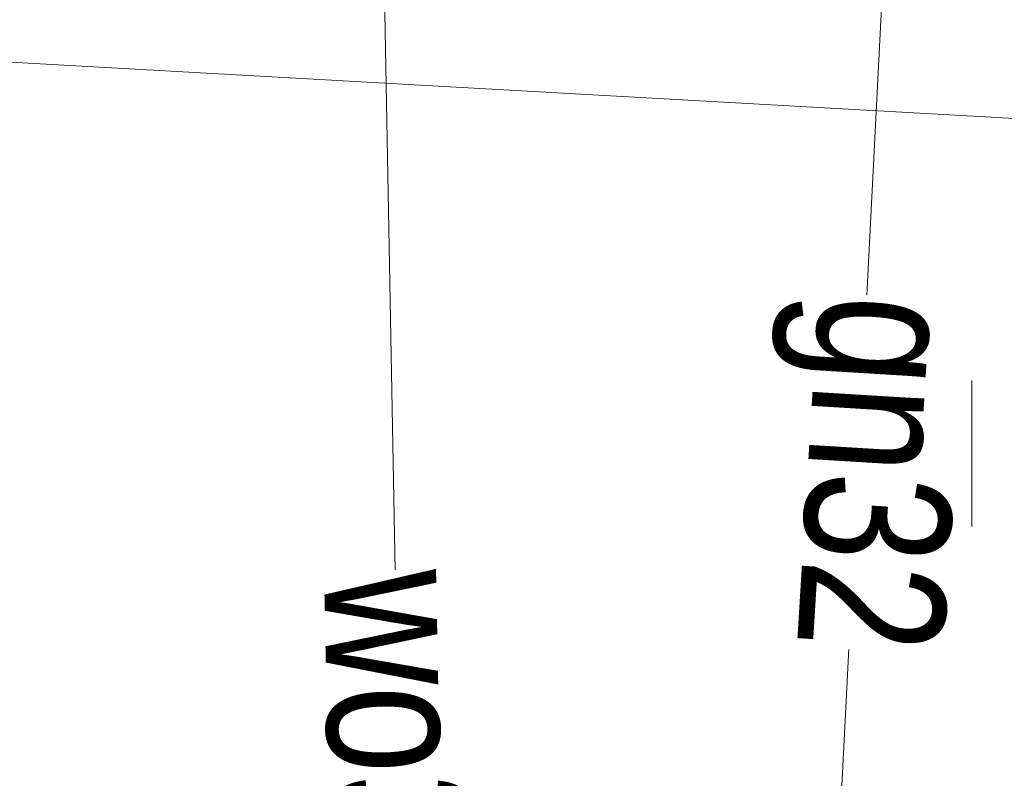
# Model space of a CAD drawing. Header units: metres. Extents: x 5504996 to 5514259, y 5943254 to 5951281.
# Tile 340 of 656: x 5509699.66 to 5509704.72, y 5948016.42 to 5948020.32. Entities that reach past the tile are written whole.
import ezdxf

# ---------------------------------------------------------------- set-up
doc = ezdxf.new("R2010")
doc.units = ezdxf.units.M
doc.layers.get('0').update_dxf_attribs({"linetype": 'CONTINUOUS', "lineweight": 18, "true_color": 0x000000})
for name, color, linetype, lineweight, true_color in [('GES_PrzewodElektroenergetyczny', 1, 'CONTINUOUS', 18, 0xff0000), ('GES_PrzewodGazowy', 7, 'CONTINUOUS', 18, 0xbfbf00), ('GES_PrzewodWodociagowy', 5, 'CONTINUOUS', 18, 0x0000ff), ('KR_ObiektKarto', 7, 'CONTINUOUS', 18, 0x000000)]:
    doc.layers.add(name, color=color, linetype=linetype, lineweight=lineweight, true_color=true_color)
doc.styles.get("Standard").update_dxf_attribs({"font": 'simplex.shx'})

# ---------------------------------------------------------------- blocks, each defined once
blk = doc.blocks.new('OTZT_S')
at = {"color": 0, "linetype": 'Continuous', "lineweight": 18, "flags": 128}
for points in [[(-0.5, -0.75), (-0.5, 0.75)], [(0.5, 0.75), (0.5, -0.75)]]:
    blk.add_lwpolyline(points, dxfattribs=at)

msp = doc.modelspace()

# ---------------------------------------------------------------- linework, layer by layer
at = {"layer": 'GES_PrzewodElektroenergetyczny', "color": 1, "linetype": 'Continuous', "lineweight": 18, "true_color": 0xff0000, "flags": 128}
msp.add_lwpolyline([(5509696.92, 5948020.25), (5509711.19, 5948019.45), (5509715.05, 5948015.53), (5509715, 5948011.29), (5509714.99, 5948009.77)], dxfattribs=at)
at = {"layer": 'GES_PrzewodGazowy', "color": 52, "linetype": 'Continuous', "lineweight": 18, "true_color": 0xbfbf00, "flags": 128}
msp.add_lwpolyline([(5509698.41, 5948022.32), (5509698.4, 5948021.85), (5509697.45, 5948021.07), (5509701.58, 5948021.02), (5509704.12, 5948021.02), (5509703.53, 5948009.45), (5509704.29, 5948009.41)], dxfattribs=at)
at = {"layer": 'GES_PrzewodWodociagowy', "color": 5, "linetype": 'Continuous', "lineweight": 18, "true_color": 0x0000ff, "flags": 128}
msp.add_lwpolyline([(5509701.5, 5948022.2), (5509701.75, 5948008.71)], dxfattribs=at)

# ---------------------------------------------------------------- block references
at = {"layer": 'KR_ObiektKarto', "linetype": 'Continuous', "xscale": 0.5, "yscale": 0.5, "zscale": 0.5}
msp.add_blockref('OTZT_S', (5509704.3025, 5948018.0875), dxfattribs=at)
msp.add_blockref('OTZT_S', (5509704.3025, 5948018.0875), dxfattribs=at)

# ---------------------------------------------------------------- next in the draw order: texts
at = {"layer": 'GES_PrzewodGazowy', "color": 52, "true_color": 0xbfbf00, "insert": (5509703.97, 5948017.99), "char_height": 0.75, "attachment_point": 5, "rotation": 266.5, "line_spacing_factor": 0.9, "bg_fill": 3, "box_fill_scale": 1, "bg_fill_color": 0, "bg_fill_transparency": 0}
msp.add_mtext('\\W0.7818x;\\fArial|b0|i0;gn32', dxfattribs=at)
at = {"layer": 'GES_PrzewodWodociagowy', "color": 5, "true_color": 0x0000ff, "insert": (5509701.61, 5948016.51), "char_height": 0.75, "attachment_point": 5, "rotation": 271.1, "line_spacing_factor": 0.9, "bg_fill": 3, "box_fill_scale": 1, "bg_fill_color": 0, "bg_fill_transparency": 0}
msp.add_mtext('\\W0.7818x;\\fArial|b0|i0;wo32', dxfattribs=at)

doc.saveas('drawing.dxf')
